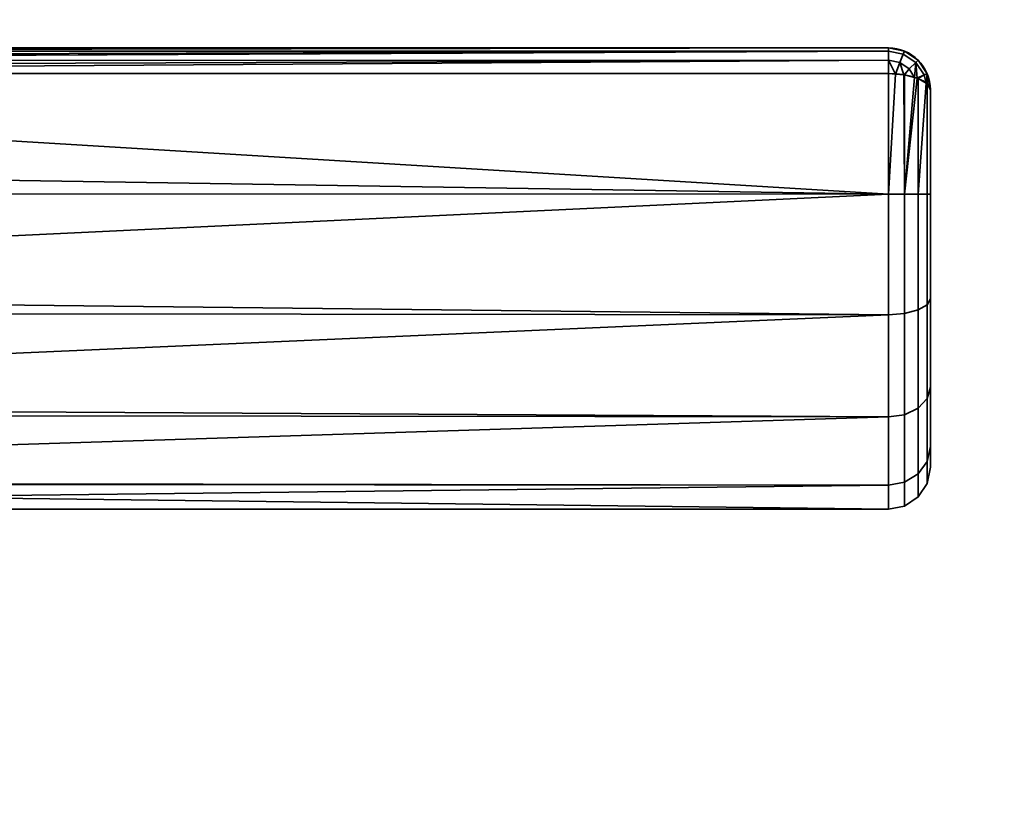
# Model space of a CAD drawing. Header units: millimetres. Extents: x -490 to 6690, y -115 to 132.
# Tile 304 of 656: x 1278 to 1325, y 35 to 72. Entities that reach past the tile are written whole.
import ezdxf

# ---------------------------------------------------------------- set-up
doc = ezdxf.new("R2010")
doc.units = ezdxf.units.MM
doc.layers.add('151', color=7, linetype='Continuous', true_color=0xffffff)

# ---------------------------------------------------------------- blocks, each defined once
blk = doc.blocks.new('UG_SURFACE_002')
at = {"layer": '151', "color": 252, "linetype": 'Continuous', "lineweight": 35}
for points in [[(2040, -6.2, 2202), (2040, 113.2, 2202), (960, 113.2, 2202), (960, -6.2, 2202)], [(1110, -6.2, 2052), (1110, 113.2, 2052), (1890, 113.2, 2052), (1890, -6.2, 2052)]]:
    blk.add_3dface(points, dxfattribs=at)
blk = doc.blocks.new('UG_SURFACE_102')
at = {"layer": '151', "color": 254, "linetype": 'Continuous', "lineweight": 35}
for points in [[(1319, 71, 1116), (1319, 71, 1092), (1224, 71, 1092.051), (1224, 71, 1115.949)], [(1319, 71, 1092), (1224.002, 71, 1092), (1224, 71, 1092.051)], [(1224, 71, 1115.949), (1224.002, 71, 1116), (1319, 71, 1116)], [(1319, 71, 1116), (1224.002, 71, 1116), (1224.07, 70.888, 1116.66)], [(1224.07, 70.888, 1091.34), (1224.002, 71, 1092), (1319, 71, 1092)], [(1224.07, 70.888, 1116.66), (1224.081, 70.853, 1116.723), (1319, 71, 1116)], [(1319, 71, 1092), (1224.081, 70.853, 1091.277), (1224.07, 70.888, 1091.34)], [(1319, 71, 1116), (1224.081, 70.853, 1116.723), (1224.087, 70.835, 1116.757)], [(1224.087, 70.835, 1091.243), (1224.081, 70.853, 1091.277), (1319, 71, 1092)], [(1224.087, 70.835, 1116.757), (1319, 70.847, 1116.764), (1319, 71, 1116)], [(1319, 71, 1092), (1319, 70.847, 1091.236), (1224.087, 70.835, 1091.243)], [(1319.707, 70.706, 1116.768), (1319.765, 70.848, 1116), (1319, 71, 1116), (1319, 70.847, 1116.764)], [(1319, 70.847, 1091.236), (1319, 71, 1092), (1319.765, 70.848, 1092), (1319.707, 70.706, 1091.232)], [(1319, 71, 1092), (1319, 71, 1116), (1319.765, 70.848, 1116), (1319.765, 70.848, 1092)], [(1319, 70.846, 1116.768), (1319, 70.847, 1116.764), (1224.087, 70.835, 1116.757)], [(1224.169, 70.566, 1090.757), (1224.087, 70.835, 1091.243), (1319, 70.847, 1091.236)], [(1319, 70.846, 1116.768), (1224.087, 70.835, 1116.757), (1224.169, 70.566, 1117.244)], [(1319, 70.847, 1091.236), (1224.206, 70.416, 1090.621), (1224.169, 70.566, 1090.757)], [(1224.169, 70.566, 1117.244), (1224.206, 70.416, 1117.379), (1319, 70.846, 1116.768)], [(1224.21, 70.399, 1090.607), (1224.206, 70.416, 1090.621), (1319, 70.847, 1091.236)], [(1319, 70.846, 1116.768), (1224.206, 70.416, 1117.379), (1224.21, 70.399, 1117.393)], [(1319, 70.847, 1091.236), (1319, 70.846, 1091.232), (1224.21, 70.399, 1090.607)], [(1224.21, 70.399, 1117.393), (1319, 70.415, 1117.411), (1319, 70.846, 1116.768)], [(1319, 70.846, 1091.232), (1319, 70.415, 1090.589), (1224.21, 70.399, 1090.607)], [(1319, 70.41, 1117.419), (1319, 70.415, 1117.411), (1224.21, 70.399, 1117.393)], [(1224.289, 70.067, 1090.308), (1224.21, 70.399, 1090.607), (1319, 70.415, 1090.589)], [(1319, 70.41, 1117.419), (1224.21, 70.399, 1117.393), (1224.289, 70.067, 1117.692)], [(1319, 70.415, 1090.589), (1224.35, 69.783, 1090.16), (1224.289, 70.067, 1090.308)], [(1224.289, 70.067, 1117.692), (1224.35, 69.783, 1117.84), (1319, 70.41, 1117.419)], [(1224.353, 69.769, 1090.154), (1224.35, 69.783, 1090.16), (1319, 70.415, 1090.589)], [(1319, 70.41, 1117.419), (1224.35, 69.783, 1117.84), (1224.353, 69.769, 1117.846)], [(1319, 70.415, 1090.589), (1319, 70.41, 1090.581), (1224.353, 69.769, 1090.154)], [(1224.353, 69.769, 1117.846), (1319, 69.769, 1117.846), (1319, 70.41, 1117.419)], [(1319, 70.41, 1090.581), (1319, 69.769, 1090.154), (1224.353, 69.769, 1090.154)], [(1319, 70.847, 1116.764), (1319, 70.846, 1116.768), (1319.707, 70.706, 1116.768)], [(1319.707, 70.706, 1091.232), (1319, 70.846, 1091.232), (1319, 70.847, 1091.236)], [(1319.539, 70.302, 1117.419), (1319.707, 70.706, 1116.768), (1319, 70.846, 1116.768), (1319, 70.415, 1117.411)], [(1319, 70.415, 1090.589), (1319, 70.846, 1091.232), (1319.707, 70.706, 1091.232), (1319.539, 70.302, 1090.581)], [(1319, 70.415, 1117.411), (1319, 70.41, 1117.419), (1319.539, 70.302, 1117.419)], [(1319.539, 70.302, 1090.581), (1319, 70.41, 1090.581), (1319, 70.415, 1090.589)], [(1319, 70.41, 1117.419), (1319, 69.769, 1117.846), (1319.339, 69.743, 1117.784)], [(1319.339, 69.743, 1117.784), (1319.539, 70.302, 1117.419), (1319, 70.41, 1117.419)], [(1319, 70.41, 1090.581), (1319.539, 70.302, 1090.581), (1319.339, 69.743, 1090.216)], [(1319.339, 69.743, 1090.216), (1319, 69.769, 1090.154), (1319, 70.41, 1090.581)], [(1319.539, 70.302, 1117.419), (1319.997, 69.997, 1117.419), (1320.306, 70.306, 1116.768), (1319.707, 70.706, 1116.768)], [(1319.707, 70.706, 1091.232), (1320.306, 70.306, 1091.232), (1319.997, 69.997, 1090.581), (1319.539, 70.302, 1090.581)], [(1319.707, 70.706, 1116.768), (1320.306, 70.306, 1116.768), (1320.414, 70.414, 1116), (1319.765, 70.848, 1116)], [(1319.765, 70.848, 1092), (1320.414, 70.414, 1092), (1320.306, 70.306, 1091.232), (1319.707, 70.706, 1091.232)], [(1319.765, 70.848, 1092), (1319.765, 70.848, 1116), (1320.414, 70.414, 1116), (1320.414, 70.414, 1092)], [(1320.306, 70.306, 1116.768), (1320.706, 69.707, 1116.768), (1320.848, 69.765, 1116), (1320.414, 70.414, 1116)], [(1320.414, 70.414, 1092), (1320.848, 69.765, 1092), (1320.706, 69.707, 1091.232), (1320.306, 70.306, 1091.232)], [(1320.414, 70.414, 1092), (1320.414, 70.414, 1116), (1320.848, 69.765, 1116), (1320.848, 69.765, 1092)], [(1319.539, 70.302, 1117.419), (1319.339, 69.743, 1117.784), (1319.729, 69.713, 1117.712)], [(1319.729, 69.713, 1090.288), (1319.339, 69.743, 1090.216), (1319.539, 70.302, 1090.581)], [(1319.729, 69.713, 1117.712), (1319.997, 69.997, 1117.419), (1319.539, 70.302, 1117.419)], [(1319.539, 70.302, 1090.581), (1319.997, 69.997, 1090.581), (1319.729, 69.713, 1090.288)], [(1319.997, 69.997, 1117.419), (1319.729, 69.713, 1117.712), (1319.765, 69.711, 1117.706)], [(1319.765, 69.711, 1090.294), (1319.729, 69.713, 1090.288), (1319.997, 69.997, 1090.581)], [(1319.765, 69.711, 1117.706), (1320.245, 69.587, 1117.41), (1319.997, 69.997, 1117.419)], [(1319.997, 69.997, 1090.581), (1320.245, 69.587, 1090.59), (1319.765, 69.711, 1090.294)], [(1320.306, 70.306, 1116.768), (1319.997, 69.997, 1117.419), (1320.245, 69.587, 1117.41)], [(1320.245, 69.587, 1090.59), (1319.997, 69.997, 1090.581), (1320.306, 70.306, 1091.232)], [(1320.245, 69.587, 1117.41), (1320.369, 69.556, 1117.333), (1320.306, 70.306, 1116.768)], [(1320.306, 70.306, 1091.232), (1320.369, 69.556, 1090.667), (1320.245, 69.587, 1090.59)], [(1320.369, 69.556, 1117.333), (1320.706, 69.707, 1116.768), (1320.306, 70.306, 1116.768)], [(1320.306, 70.306, 1091.232), (1320.706, 69.707, 1091.232), (1320.369, 69.556, 1090.667)], [(1319, 64.025, 1089), (1221, 65.568, 1089.082), (1224.353, 69.769, 1090.154)], [(1224.353, 69.769, 1117.846), (1221, 65.568, 1118.918), (1319, 64.025, 1119)], [(1319, 64.025, 1119), (1319, 69.769, 1117.846), (1224.353, 69.769, 1117.846)], [(1224.353, 69.769, 1090.154), (1319, 69.769, 1090.154), (1319, 64.025, 1089)], [(1319, 64.025, 1089), (1319, 69.769, 1090.154), (1319.339, 69.743, 1090.216)], [(1319.339, 69.743, 1117.784), (1319, 69.769, 1117.846), (1319, 64.025, 1119)], [(1319, 64.025, 1119), (1319.765, 64.025, 1118.848), (1319.729, 69.713, 1117.712), (1319.339, 69.743, 1117.784)], [(1319.339, 69.743, 1090.216), (1319.729, 69.713, 1090.288), (1319.765, 64.025, 1089.152), (1319, 64.025, 1089)], [(1319.765, 64.025, 1118.848), (1319.765, 69.711, 1117.706), (1319.729, 69.713, 1117.712)], [(1319.729, 69.713, 1090.288), (1319.765, 69.711, 1090.294), (1319.765, 64.025, 1089.152)], [(1319.765, 64.025, 1089.152), (1319.765, 69.711, 1090.294), (1320.245, 69.587, 1090.59)], [(1320.245, 69.587, 1117.41), (1319.765, 69.711, 1117.706), (1319.765, 64.025, 1118.848)], [(1320.369, 69.556, 1117.333), (1320.245, 69.587, 1117.41), (1319.765, 64.025, 1118.848)], [(1320.245, 69.587, 1090.59), (1320.369, 69.556, 1090.667), (1319.765, 64.025, 1089.152)], [(1319.765, 64.025, 1118.848), (1320.414, 64.024, 1118.414), (1320.414, 69.544, 1117.305), (1320.369, 69.556, 1117.333)], [(1320.369, 69.556, 1090.667), (1320.414, 69.544, 1090.695), (1320.414, 64.024, 1089.586), (1319.765, 64.025, 1089.152)], [(1320.706, 69.707, 1116.768), (1320.369, 69.556, 1117.333), (1320.414, 69.544, 1117.305)], [(1320.414, 69.544, 1090.695), (1320.369, 69.556, 1090.667), (1320.706, 69.707, 1091.232)], [(1320.414, 69.544, 1117.305), (1320.806, 69.318, 1116.764), (1320.706, 69.707, 1116.768)], [(1320.706, 69.707, 1091.232), (1320.806, 69.318, 1091.236), (1320.414, 69.544, 1090.695)], [(1320.414, 64.024, 1089.586), (1320.414, 69.544, 1090.695), (1320.806, 69.318, 1091.236)], [(1320.806, 69.318, 1116.764), (1320.414, 69.544, 1117.305), (1320.414, 64.024, 1118.414)], [(1320.848, 69.765, 1116), (1320.706, 69.707, 1116.768), (1320.806, 69.318, 1116.764)], [(1320.806, 69.318, 1091.236), (1320.706, 69.707, 1091.232), (1320.848, 69.765, 1092)], [(1320.806, 69.318, 1116.764), (1320.848, 69.294, 1116.706), (1320.848, 69.765, 1116)], [(1320.848, 69.765, 1092), (1320.848, 69.294, 1091.293), (1320.806, 69.318, 1091.236)], [(1320.848, 69.294, 1116.706), (1321, 69, 1116), (1320.848, 69.765, 1116)], [(1320.848, 69.765, 1092), (1321, 69, 1092), (1320.848, 69.294, 1091.293)], [(1320.848, 69.765, 1092), (1320.848, 69.765, 1116), (1321, 69, 1116), (1321, 69, 1092)], [(1320.414, 64.024, 1118.414), (1320.848, 64.023, 1117.765), (1320.848, 69.294, 1116.706), (1320.806, 69.318, 1116.764)], [(1320.806, 69.318, 1091.236), (1320.848, 69.294, 1091.293), (1320.848, 64.023, 1090.235), (1320.414, 64.024, 1089.586)], [(1321, 69, 1092), (1321, 64.022, 1091), (1320.848, 64.023, 1090.235), (1320.848, 69.294, 1091.293)], [(1321, 64.022, 1117), (1321, 69, 1116), (1320.848, 69.294, 1116.706), (1320.848, 64.023, 1117.765)], [(1321, 69, 1092), (1321, 69, 1116), (1321, 64.022, 1117), (1321, 59.04, 1116.017)], [(1321, 59.04, 1091.983), (1321, 64.022, 1091), (1321, 69, 1092), (1321, 59.04, 1116.017)], [(1319, 64.025, 1089), (1221, 64.051, 1089.242), (1221, 65.568, 1089.082)], [(1221, 65.568, 1118.918), (1221, 64.051, 1118.758), (1319, 64.025, 1119)], [(1319, 64.025, 1119), (1221, 64.051, 1118.758), (1221, 59.365, 1118.266)], [(1221, 59.365, 1089.734), (1221, 64.051, 1089.242), (1319, 64.025, 1089)], [(1221, 59.365, 1118.266), (1319, 58.277, 1117.865), (1319, 64.025, 1119)], [(1319, 64.025, 1089), (1319, 58.277, 1090.135), (1221, 59.365, 1089.734)], [(1319.765, 64.025, 1089.152), (1319.765, 58.335, 1090.275), (1319, 58.277, 1090.135), (1319, 64.025, 1089)], [(1319.765, 58.335, 1117.725), (1319.765, 64.025, 1118.848), (1319, 64.025, 1119), (1319, 58.277, 1117.865)], [(1320.414, 64.024, 1089.586), (1320.414, 58.501, 1090.676), (1319.765, 58.335, 1090.275), (1319.765, 64.025, 1089.152)], [(1320.414, 58.501, 1117.324), (1320.414, 64.024, 1118.414), (1319.765, 64.025, 1118.848), (1319.765, 58.335, 1117.725)], [(1320.848, 64.023, 1090.235), (1320.848, 58.748, 1091.276), (1320.414, 58.501, 1090.676), (1320.414, 64.024, 1089.586)], [(1320.848, 58.748, 1116.724), (1320.848, 64.023, 1117.765), (1320.414, 64.024, 1118.414), (1320.414, 58.501, 1117.324)], [(1321, 64.022, 1091), (1321, 59.04, 1091.983), (1320.848, 58.748, 1091.276), (1320.848, 64.023, 1090.235)], [(1321, 59.04, 1116.017), (1321, 64.022, 1117), (1320.848, 64.023, 1117.765), (1320.848, 58.748, 1116.724)], [(1319, 58.277, 1090.135), (1221, 58.376, 1090.305), (1221, 59.365, 1089.734)], [(1221, 59.365, 1118.266), (1221, 58.376, 1117.695), (1319, 58.277, 1117.865)], [(1320.848, 58.748, 1091.276), (1320.848, 54.275, 1094.258), (1320.414, 53.816, 1093.799), (1320.414, 58.501, 1090.676)], [(1320.848, 54.275, 1113.742), (1320.848, 58.748, 1116.724), (1320.414, 58.501, 1117.324), (1320.414, 53.816, 1114.201)], [(1321, 59.04, 1091.983), (1321, 54.815, 1094.8), (1320.848, 54.275, 1094.258), (1320.848, 58.748, 1091.276)], [(1321, 54.815, 1113.2), (1321, 59.04, 1116.017), (1320.848, 58.748, 1116.724), (1320.848, 54.275, 1113.742)], [(1321, 54.815, 1094.8), (1321, 59.04, 1116.017), (1321, 54.815, 1113.2)], [(1321, 54.815, 1094.8), (1321, 59.04, 1091.983), (1321, 59.04, 1116.017)], [(1319, 58.277, 1117.865), (1221, 58.376, 1117.695), (1221, 53.963, 1115.147)], [(1221, 53.963, 1092.853), (1221, 58.376, 1090.305), (1319, 58.277, 1090.135)], [(1221, 53.963, 1115.147), (1319, 53.402, 1114.615), (1319, 58.277, 1117.865)], [(1319, 58.277, 1090.135), (1319, 53.402, 1093.385), (1221, 53.963, 1092.853)], [(1319.765, 58.335, 1090.275), (1319.765, 53.51, 1093.492), (1319, 53.402, 1093.385), (1319, 58.277, 1090.135)], [(1319.765, 53.51, 1114.508), (1319.765, 58.335, 1117.725), (1319, 58.277, 1117.865), (1319, 53.402, 1114.615)], [(1320.414, 58.501, 1090.676), (1320.414, 53.816, 1093.799), (1319.765, 53.51, 1093.492), (1319.765, 58.335, 1090.275)], [(1320.414, 53.816, 1114.201), (1320.414, 58.501, 1117.324), (1319.765, 58.335, 1117.725), (1319.765, 53.51, 1114.508)], [(1321, 54.815, 1094.8), (1321, 51.992, 1099.02), (1320.848, 51.285, 1098.727), (1320.848, 54.275, 1094.258)], [(1321, 51.992, 1108.98), (1321, 54.815, 1113.2), (1320.848, 54.275, 1113.742), (1320.848, 51.285, 1109.273)], [(1321, 54.815, 1113.2), (1321, 51.992, 1108.98), (1321, 51, 1104)], [(1321, 51, 1104), (1321, 51.992, 1099.02), (1321, 54.815, 1094.8), (1321, 54.815, 1113.2)], [(1320.848, 54.275, 1094.258), (1320.848, 51.285, 1098.727), (1320.414, 50.685, 1098.478), (1320.414, 53.816, 1093.799)], [(1320.848, 51.285, 1109.273), (1320.848, 54.275, 1113.742), (1320.414, 53.816, 1114.201), (1320.414, 50.685, 1109.522)], [(1319, 53.402, 1093.385), (1221, 53.516, 1093.467), (1221, 53.963, 1092.853)], [(1221, 53.963, 1115.147), (1221, 53.516, 1114.532), (1319, 53.402, 1114.615)], [(1319, 53.402, 1114.615), (1221, 53.516, 1114.532), (1221, 50.297, 1110.101)], [(1221, 50.297, 1097.899), (1221, 53.516, 1093.467), (1319, 53.402, 1093.385)], [(1319.765, 53.51, 1093.492), (1319.765, 50.285, 1098.312), (1319, 50.144, 1098.254), (1319, 53.402, 1093.385)], [(1319.765, 50.285, 1109.688), (1319.765, 53.51, 1114.508), (1319, 53.402, 1114.615), (1319, 50.144, 1109.746)], [(1320.414, 53.816, 1093.799), (1320.414, 50.685, 1098.478), (1319.765, 50.285, 1098.312), (1319.765, 53.51, 1093.492)], [(1320.414, 50.685, 1109.522), (1320.414, 53.816, 1114.201), (1319.765, 53.51, 1114.508), (1319.765, 50.285, 1109.688)], [(1221, 50.297, 1110.101), (1319, 50.144, 1109.746), (1319, 53.402, 1114.615)], [(1221, 50.297, 1097.899), (1319, 53.402, 1093.385), (1319, 50.144, 1098.254)], [(1321, 51.992, 1099.02), (1321, 51, 1104), (1320.848, 50.235, 1104), (1320.848, 51.285, 1098.727)], [(1321, 51, 1104), (1321, 51.992, 1108.98), (1320.848, 51.285, 1109.273), (1320.848, 50.235, 1104)], [(1320.848, 51.285, 1098.727), (1320.848, 50.235, 1104), (1320.414, 49.586, 1104), (1320.414, 50.685, 1098.478)], [(1320.848, 50.235, 1104), (1320.848, 51.285, 1109.273), (1320.414, 50.685, 1109.522), (1320.414, 49.586, 1104)], [(1320.414, 50.685, 1098.478), (1320.414, 49.586, 1104), (1319.765, 49.152, 1104), (1319.765, 50.285, 1098.312)], [(1320.414, 49.586, 1104), (1320.414, 50.685, 1109.522), (1319.765, 50.285, 1109.688), (1319.765, 49.152, 1104)], [(1319, 50.144, 1098.254), (1221, 50.218, 1098.27), (1221, 50.297, 1097.899)], [(1221, 50.297, 1110.101), (1221, 50.218, 1109.73), (1319, 50.144, 1109.746)], [(1319, 50.144, 1109.746), (1221, 50.218, 1109.73), (1221, 49, 1104)], [(1319, 49, 1104), (1221, 49, 1104), (1221, 50.218, 1098.27)], [(1221, 50.218, 1098.27), (1319, 50.144, 1098.254), (1319, 49, 1104)], [(1319.765, 50.285, 1098.312), (1319.765, 49.152, 1104), (1319, 49, 1104), (1319, 50.144, 1098.254)], [(1319.765, 49.152, 1104), (1319.765, 50.285, 1109.688), (1319, 50.144, 1109.746), (1319, 49, 1104)], [(1221, 49, 1104), (1319, 49, 1104), (1319, 50.144, 1109.746)]]:
    blk.add_3dface(points, dxfattribs=at)
blk = doc.blocks.new('UG_SURFACE_143')
at = {"layer": '151', "color": 254, "linetype": 'Continuous', "lineweight": 35}
for points in [[(1873.25, 111.75, 2030.25), (1126.75, 111.75, 2030.25), (1126.75, -10, 2030.25), (1873.25, -10, 2030.25)], [(1851.25, 111.75, 2008.25), (1851.25, 4, 2008.25), (1148.75, 4, 2008.25), (1148.75, 111.75, 2008.25)]]:
    blk.add_3dface(points, dxfattribs=at)
blk = doc.blocks.new('UG_SURFACE_144')
at = {"layer": '151', "color": 7, "linetype": 'Continuous', "lineweight": 35}
for points in [[(1851.25, 4, 2008.25), (1851.25, 111.75, 2008.25), (1148.75, 111.75, 2008.25), (1148.75, 4, 2008.25)], [(1149, 4, 2008), (1149, 111.75, 2008), (1851, 111.75, 2008), (1851, 4, 2008)]]:
    blk.add_3dface(points, dxfattribs=at)

msp = doc.modelspace()

# ---------------------------------------------------------------- linework, layer by layer
at = {"layer": '151', "color": 253, "linetype": 'Continuous', "lineweight": -3}
for p, q in [((1319, 71, 1092), (1224.002, 71, 1092)), ((1224.002, 71, 1116), (1319, 71, 1116)), ((1319, 71, 1116), (1319, 71, 1092)), ((1319, 69.769, 1117.846), (1224.353, 69.769, 1117.846)), ((1224.353, 69.769, 1090.154), (1319, 69.769, 1090.154)), ((1321, 69, 1092), (1321, 69, 1116))]:
    msp.add_line(p, q, dxfattribs=at)
at = {"layer": '151', "color": 253, "linetype": 'Continuous', "lineweight": -3, "extrusion": (1, 0, 0)}
for centre, radius, start, end in [((69, 1092, 1319), 2, 292.6199, 0), ((69, 1116, 1319), 2, 0, 67.3801), ((64, 1104, 1321), 13, 67.3801, 292.6199)]:
    msp.add_arc(centre, radius, start, end, dxfattribs=at)
at = {"layer": '151', "color": 253, "linetype": 'Continuous', "lineweight": -3, "extrusion": (0, 0, -1)}
msp.add_arc((-1319, 69, -1092), 2, 90, 180, dxfattribs=at)
at = {"layer": '151', "color": 253, "linetype": 'Continuous', "lineweight": -3}
msp.add_arc((1319, 69, 1116), 2, 0, 90, dxfattribs=at)
at = {"layer": '151', "color": 253, "linetype": 'Continuous', "lineweight": -3, "extrusion": (-1, 0, 0)}
msp.add_arc((-64, 1104, -1319), 15, 247.3801, 112.6199, dxfattribs=at)
at = {"layer": '151', "color": 253, "linetype": 'Continuous', "lineweight": -3, "extrusion": (0, -0.923077, 0.384615)}
msp.add_arc((1319, 1056.692, 365.538), 2, 0, 90, dxfattribs=at)
at = {"layer": '151', "color": 253, "linetype": 'Continuous', "lineweight": -3, "extrusion": (-1.44783e-14, -0.923077, -0.384615)}
msp.add_arc((1319, 981.462, -483.692), 2, 270, 360, dxfattribs=at)

# ---------------------------------------------------------------- block references
at = {"layer": '151', "color": 253, "linetype": 'Continuous', "lineweight": -3}
for name in ['UG_SURFACE_144', 'UG_SURFACE_002', 'UG_SURFACE_143', 'UG_SURFACE_102']:
    msp.add_blockref(name, (0, 0), dxfattribs=at)

doc.saveas('drawing.dxf')
